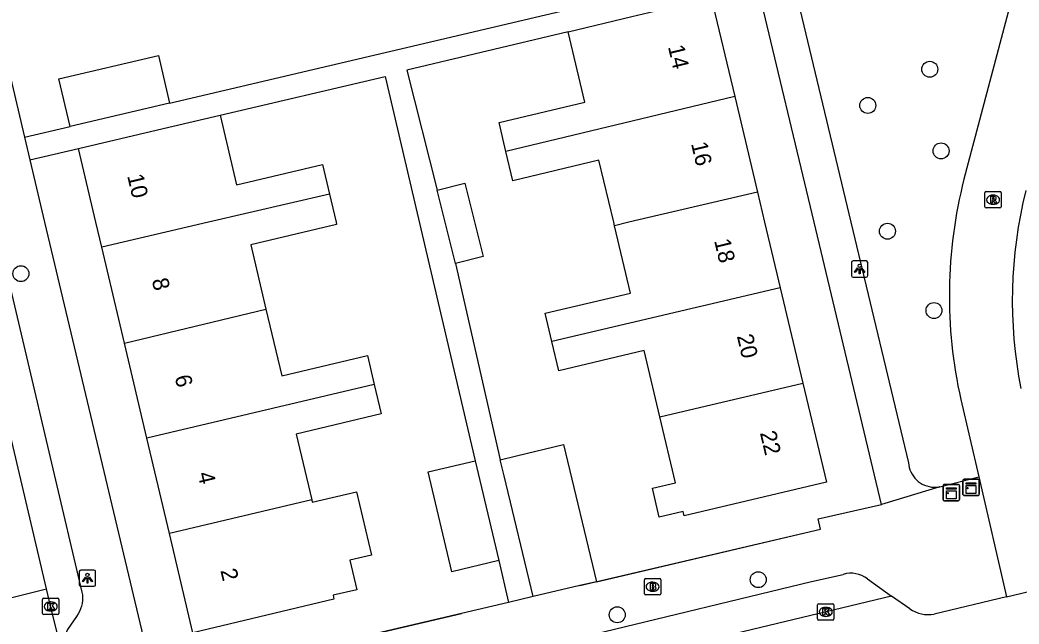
# Model space of a CAD drawing. Extents: x 158038 to 159242, y 380133 to 381214.
# Drawn here: x 158624 to 158685.3, y 380725.4 to 380762.4 of the extents above; entities that cross this region are included whole.
import ezdxf

# ---------------------------------------------------------------- set-up
doc = ezdxf.new("R2010")
doc.units = 0
for name, color, linetype in [('IMGEO_Boom', 7, 'Continuous'), ('IMGEO_Brandkraan', 7, 'Continuous'), ('IMGEO_Fietspad_open', 7, 'Continuous'), ('IMGEO_Kast', 7, 'Continuous'), ('IMGEO_Kolk', 7, 'Continuous'), ('IMGEO_Lichtpunt', 7, 'Continuous'), ('IMGEO_Muur', 7, 'Continuous'), ('IMGEO_Pand', 7, 'Continuous'), ('IMGEO_Pand_nummerreeks', 7, 'Continuous'), ('IMGEO_Rijbaan_lokaal_gesloten', 7, 'Continuous'), ('IMGEO_Rijbaan_lokaal_open', 7, 'Continuous'), ('IMGEO_Rioolput', 7, 'Continuous'), ('IMGEO_Voetpad_open', 7, 'Continuous')]:
    doc.layers.add(name, color=color, linetype=linetype)

msp = doc.modelspace()

# ---------------------------------------------------------------- linework, layer by layer
at = {"layer": 'IMGEO_Boom'}
for centre in [(158679.783, 380759.387), (158675.981, 380757.169), (158680.473, 380754.38), (158677.187, 380749.451), (158624.026, 380746.851), (158680.04, 380744.588), (158669.26, 380728.079), (158660.611, 380725.925)]:
    msp.add_circle(centre, 0.489, dxfattribs=at)
at = {"layer": 'IMGEO_Brandkraan'}
for p, q in [((158662.278, 380727.221), (158662.278, 380728.073)), ((158662.353, 380728.147), (158663.205, 380728.147)), ((158662.766, 380727.927), (158662.791, 380727.927)), ((158663.279, 380728.073), (158663.279, 380727.221)), ((158662.789, 380727.367), (158662.764, 380727.367)), ((158663.205, 380727.147), (158662.353, 380727.147))]:
    msp.add_line(p, q, dxfattribs=at)
for points in [[(158662.278, 380727.221), (158662.278, 380728.073)], [(158662.353, 380728.147), (158663.205, 380728.147)], [(158662.626, 380727.847), (158662.626, 380727.447), (158662.839, 380727.447)], [(158662.857, 380727.847), (158662.626, 380727.847)], [(158663.279, 380728.073), (158663.279, 380727.221)], [(158662.805, 380727.766), (158662.751, 380727.766), (158662.751, 380727.69)], [(158662.751, 380727.69), (158662.804, 380727.69)], [(158662.813, 380727.614), (158662.751, 380727.614), (158662.751, 380727.533)], [(158662.751, 380727.533), (158662.813, 380727.533)], [(158663.205, 380727.147), (158662.353, 380727.147)]]:
    msp.add_lwpolyline(points, dxfattribs=at)
for centre, radius, start, end in [((158662.355, 380728.071), 0.0765, 91.55205, 178.44795), ((158662.355, 380728.071), 0.0765, 91.55205, 178.44795), ((158662.861, 380727.702), 0.145, 59.4692, 91.53667), ((158663.203, 380728.071), 0.0765, 1.55205, 88.44795), ((158663.203, 380728.071), 0.0765, 1.55205, 88.44795), ((158662.806, 380727.728), 0.0379, 267.82845, 90.93552), ((158662.814, 380727.573), 0.0404, 269.87594, 90.50774), ((158662.845, 380727.698), 0.251, 268.66757, 293.53466), ((158662.886, 380727.749), 0.0922, 285.51372, 58.15012), ((158662.891, 380727.557), 0.105, 301.31148, 78.98903), ((158662.355, 380727.223), 0.0765, 181.55205, 268.44795), ((158662.355, 380727.223), 0.0765, 181.55205, 268.44795), ((158663.203, 380727.223), 0.0765, 271.55205, 358.44795), ((158663.203, 380727.223), 0.0765, 271.55205, 358.44795)]:
    msp.add_arc(centre, radius, start, end, dxfattribs=at)
for centre, major_axis, ratio, start_param, end_param in [((158662.765, 380727.647), (-0.387, 0.002), 0.722429, 4.712389, 7.853982), ((158662.79, 380727.647), (-0.39, 0.002), 0.717154, 1.570796, 4.712389)]:
    msp.add_ellipse(centre, major_axis=major_axis, ratio=ratio, start_param=start_param, end_param=end_param, dxfattribs=at)
at = {"layer": 'IMGEO_Fietspad_open'}
for points in [[(158691.914, 380790.494), (158681.877, 380752.64)], [(158681.687, 380739.13), (158682.788, 380734.39)], [(158682.788, 380734.39), (158684.497, 380727.034)]]:
    msp.add_lwpolyline(points, dxfattribs=at)
for centre, radius, start, end in [((158710.112, 380745.487), 29.127, 165.78305, 192.60548), ((158712.817, 380745.198), 27.971, 166.04245, 191.11694)]:
    msp.add_arc(centre, radius, start, end, dxfattribs=at)
at = {"layer": 'IMGEO_Kast'}
for p, q in [((158681.815, 380733.31), (158681.815, 380734.151)), ((158681.815, 380734.151), (158681.815, 380733.31)), ((158681.89, 380734.235), (158682.731, 380734.235)), ((158682.731, 380734.235), (158681.89, 380734.235)), ((158682.815, 380734.16), (158682.815, 380733.319)), ((158682.815, 380733.319), (158682.815, 380734.16)), ((158680.604, 380732.996), (158680.604, 380733.837)), ((158680.604, 380733.837), (158680.604, 380732.996)), ((158680.679, 380733.921), (158681.52, 380733.921)), ((158681.52, 380733.921), (158680.679, 380733.921)), ((158681.604, 380733.846), (158681.604, 380733.005)), ((158681.604, 380733.005), (158681.604, 380733.846)), ((158681.529, 380732.921), (158680.688, 380732.921)), ((158680.688, 380732.921), (158681.529, 380732.921)), ((158682.74, 380733.235), (158681.899, 380733.235)), ((158681.899, 380733.235), (158682.74, 380733.235))]:
    msp.add_line(p, q, dxfattribs=at)
for points in [[(158682.01, 380734.025), (158682.61, 380734.025), (158682.61, 380733.94), (158682.01, 380733.94), (158682.01, 380734.025)], [(158680.799, 380733.711), (158681.399, 380733.711), (158681.399, 380733.626), (158680.799, 380733.626), (158680.799, 380733.711)], [(158680.799, 380733.536), (158681.399, 380733.536), (158681.399, 380733.047), (158680.799, 380733.047), (158680.799, 380733.536)], [(158682.01, 380733.85), (158682.61, 380733.85), (158682.61, 380733.361), (158682.01, 380733.361), (158682.01, 380733.85)]]:
    msp.add_lwpolyline(points, dxfattribs=at)
for centre in [(158680.883, 380733.385), (158682.094, 380733.699)]:
    msp.add_circle(centre, 0.0377, dxfattribs=at)
for centre, start, end in [((158681.893, 380734.157), 92.4484, 184.28452), ((158681.893, 380734.157), 92.4484, 184.28452), ((158682.737, 380734.157), 2.4484, 94.28452), ((158682.737, 380734.157), 2.4484, 94.28452), ((158680.682, 380733.843), 92.4484, 184.28452), ((158680.682, 380733.843), 92.4484, 184.28452), ((158681.526, 380733.843), 2.4484, 94.28452), ((158681.526, 380733.843), 2.4484, 94.28452), ((158680.682, 380732.999), 182.4484, 274.28452), ((158680.682, 380732.999), 182.4484, 274.28452), ((158681.526, 380732.999), 272.4484, 4.28452), ((158681.526, 380732.999), 272.4484, 4.28452), ((158681.893, 380733.313), 182.4484, 274.28452), ((158681.893, 380733.313), 182.4484, 274.28452), ((158682.737, 380733.313), 272.4484, 4.28452), ((158682.737, 380733.313), 272.4484, 4.28452)]:
    msp.add_arc(centre, 0.0779, start, end, dxfattribs=at)
at = {"layer": 'IMGEO_Kolk'}
for p, q in [((158625.354, 380726.014), (158625.354, 380726.866)), ((158625.429, 380726.94), (158626.281, 380726.94)), ((158625.842, 380726.72), (158625.867, 380726.72)), ((158626.355, 380726.866), (158626.355, 380726.014)), ((158625.865, 380726.16), (158625.84, 380726.16)), ((158672.902, 380725.677), (158672.902, 380726.529)), ((158672.977, 380726.603), (158673.829, 380726.603)), ((158673.39, 380726.383), (158673.415, 380726.383)), ((158673.903, 380726.529), (158673.903, 380725.677)), ((158626.281, 380725.94), (158625.429, 380725.94)), ((158673.829, 380725.603), (158672.977, 380725.603)), ((158673.413, 380725.823), (158673.388, 380725.823))]:
    msp.add_line(p, q, dxfattribs=at)
for points in [[(158625.354, 380726.014), (158625.354, 380726.866)], [(158625.429, 380726.94), (158626.281, 380726.94)], [(158625.675, 380726.64), (158625.798, 380726.64), (158625.798, 380726.489), (158625.928, 380726.64), (158626.092, 380726.64), (158625.946, 380726.489), (158626.099, 380726.24), (158625.947, 380726.24), (158625.862, 380726.404), (158625.798, 380726.337), (158625.798, 380726.24), (158625.675, 380726.24), (158625.675, 380726.64)], [(158626.355, 380726.866), (158626.355, 380726.014)], [(158672.902, 380725.677), (158672.902, 380726.529)], [(158672.977, 380726.603), (158673.829, 380726.603)], [(158673.223, 380726.303), (158673.346, 380726.303), (158673.346, 380726.152), (158673.476, 380726.303), (158673.64, 380726.303), (158673.494, 380726.152), (158673.647, 380725.903), (158673.495, 380725.903), (158673.41, 380726.067), (158673.346, 380726), (158673.346, 380725.903), (158673.223, 380725.903), (158673.223, 380726.303)], [(158673.903, 380726.529), (158673.903, 380725.677)], [(158626.281, 380725.94), (158625.429, 380725.94)], [(158673.829, 380725.603), (158672.977, 380725.603)]]:
    msp.add_lwpolyline(points, dxfattribs=at)
for centre, start, end in [((158625.431, 380726.864), 91.55205, 178.44795), ((158625.431, 380726.864), 91.55205, 178.44795), ((158626.279, 380726.864), 1.55205, 88.44795), ((158626.279, 380726.864), 1.55205, 88.44795), ((158625.431, 380726.016), 181.55205, 268.44795), ((158625.431, 380726.016), 181.55205, 268.44795), ((158626.279, 380726.016), 271.55205, 358.44795), ((158626.279, 380726.016), 271.55205, 358.44795), ((158672.979, 380726.527), 91.55205, 178.44795), ((158672.979, 380726.527), 91.55205, 178.44795), ((158673.827, 380726.527), 1.55205, 88.44795), ((158673.827, 380726.527), 1.55205, 88.44795), ((158672.979, 380725.679), 181.55205, 268.44795), ((158672.979, 380725.679), 181.55205, 268.44795), ((158673.827, 380725.679), 271.55205, 358.44795), ((158673.827, 380725.679), 271.55205, 358.44795)]:
    msp.add_arc(centre, 0.0765, start, end, dxfattribs=at)
for centre, major_axis, ratio, start_param, end_param in [((158625.841, 380726.44), (-0.387, 0.002), 0.722429, 4.712389, 7.853982), ((158625.866, 380726.44), (-0.39, 0.002), 0.717154, 1.570796, 4.712389), ((158673.389, 380726.103), (-0.387, 0.002), 0.722429, 4.712389, 7.853982), ((158673.414, 380726.103), (-0.39, 0.002), 0.717154, 1.570796, 4.712389)]:
    msp.add_ellipse(centre, major_axis=major_axis, ratio=ratio, start_param=start_param, end_param=end_param, dxfattribs=at)
at = {"layer": 'IMGEO_Lichtpunt'}
for p, q in [((158674.98, 380747.538), (158674.98, 380746.731)), ((158674.98, 380747.538), (158674.98, 380746.731)), ((158675.882, 380747.633), (158675.074, 380747.633)), ((158675.882, 380747.633), (158675.074, 380747.633)), ((158675.976, 380746.731), (158675.976, 380747.538)), ((158675.976, 380746.731), (158675.976, 380747.538)), ((158675.074, 380746.637), (158675.882, 380746.637)), ((158675.074, 380746.637), (158675.882, 380746.637)), ((158627.609, 380728.575), (158627.609, 380727.768)), ((158627.609, 380728.575), (158627.609, 380727.768)), ((158628.511, 380728.67), (158627.703, 380728.67)), ((158628.511, 380728.67), (158627.703, 380728.67)), ((158628.605, 380727.768), (158628.605, 380728.575)), ((158628.605, 380727.768), (158628.605, 380728.575)), ((158627.703, 380727.674), (158628.511, 380727.674)), ((158627.703, 380727.674), (158628.511, 380727.674))]:
    msp.add_line(p, q, dxfattribs=at)
for points in [[(158675.354, 380747.202), (158675.393, 380747.174), (158675.205, 380746.912), (158675.167, 380746.939), (158675.354, 380747.202)], [(158675.456, 380747.154), (158675.503, 380747.154), (158675.503, 380746.832), (158675.456, 380746.832), (158675.456, 380747.154)], [(158675.566, 380747.174), (158675.604, 380747.201), (158675.791, 380746.939), (158675.752, 380746.911), (158675.566, 380747.174)], [(158627.983, 380728.239), (158628.022, 380728.211), (158627.834, 380727.949), (158627.796, 380727.976), (158627.983, 380728.239)], [(158628.085, 380728.191), (158628.132, 380728.191), (158628.132, 380727.869), (158628.085, 380727.869), (158628.085, 380728.191)], [(158628.195, 380728.211), (158628.233, 380728.238), (158628.42, 380727.976), (158628.381, 380727.948), (158628.195, 380728.211)]]:
    msp.add_lwpolyline(points, dxfattribs=at)
for centre in [(158675.479, 380747.336), (158628.108, 380728.373)]:
    msp.add_circle(centre, 0.0994, dxfattribs=at)
for centre, start, end in [((158675.074, 380747.538), 90, 180), ((158675.074, 380747.538), 90, 180), ((158675.882, 380747.538), 0, 90), ((158675.882, 380747.538), 0, 90), ((158675.074, 380746.731), 180, 270), ((158675.074, 380746.731), 180, 270), ((158675.882, 380746.731), 270, 0), ((158675.882, 380746.731), 270, 360), ((158627.703, 380728.575), 90, 180), ((158627.703, 380728.575), 90, 180), ((158628.511, 380728.575), 0, 90), ((158628.511, 380728.575), 0, 90), ((158627.703, 380727.768), 180, 270), ((158627.703, 380727.768), 180, 270), ((158628.511, 380727.768), 270, 0), ((158628.511, 380727.768), 270, 360)]:
    msp.add_arc(centre, 0.0946, start, end, dxfattribs=at)
at = {"layer": 'IMGEO_Muur'}
for points in [[(158658.308, 380727.713), (158673.077, 380731.178)], [(158641.632, 380723.796), (158651.055, 380726.009)]]:
    msp.add_lwpolyline(points, dxfattribs=at)
at = {"layer": 'IMGEO_Pand'}
for points in [[(158657.602, 380761.691), (158661.506, 380762.624), (158666.369, 380763.785)], [(158666.369, 380763.785), (158667.815, 380757.714)], [(158653.779, 380754.347), (158653.357, 380756.114), (158658.626, 380757.371), (158657.602, 380761.691)], [(158627.044, 380755.876), (158626.355, 380758.805), (158632.463, 380760.241), (158633.152, 380757.312)], [(158633.152, 380757.312), (158627.044, 380755.876)], [(158667.815, 380757.714), (158653.779, 380754.347)], [(158667.815, 380757.714), (158669.215, 380751.84)], [(158627.557, 380754.53), (158632.414, 380755.671), (158636.257, 380756.574)], [(158636.257, 380756.574), (158637.26, 380752.308), (158642.529, 380753.547), (158642.958, 380751.722)], [(158628.987, 380748.477), (158628.627, 380750), (158627.557, 380754.53)], [(158660.441, 380749.791), (158660.391, 380750), (158659.485, 380753.803), (158654.21, 380752.543), (158653.779, 380754.347)], [(158649.557, 380751.964), (158651.258, 380752.399), (158652.391, 380747.903), (158650.69, 380747.468)], [(158650.69, 380747.468), (158649.557, 380751.964)], [(158669.215, 380751.84), (158661.329, 380750), (158660.441, 380749.791)], [(158669.215, 380751.84), (158669.653, 380750), (158670.609, 380745.985)], [(158642.958, 380751.722), (158635.545, 380750), (158628.987, 380748.477)], [(158642.958, 380751.722), (158643.363, 380750), (158643.395, 380749.863), (158638.131, 380748.624), (158639.062, 380744.683)], [(158656.594, 380742.694), (158656.184, 380744.42), (158661.424, 380745.664), (158660.441, 380749.791)], [(158630.379, 380742.58), (158628.987, 380748.477)], [(158670.609, 380745.985), (158656.594, 380742.694)], [(158670.609, 380745.985), (158672.004, 380740.13)], [(158630.379, 380742.58), (158639.062, 380744.683)], [(158639.062, 380744.683), (158640.029, 380740.591), (158645.288, 380741.834), (158645.707, 380740.062)], [(158631.753, 380736.761), (158630.379, 380742.58)], [(158663.223, 380738.078), (158662.259, 380742.138), (158657.022, 380740.894), (158656.594, 380742.694)], [(158672.004, 380740.13), (158673.447, 380734.071), (158664.719, 380731.999), (158664.655, 380732.269), (158663.184, 380731.919), (158662.765, 380733.684), (158664.186, 380734.021), (158663.223, 380738.078)], [(158663.223, 380738.078), (158672.004, 380740.13)], [(158645.707, 380740.062), (158631.753, 380736.761)], [(158645.707, 380740.062), (158646.136, 380738.248), (158640.912, 380737.013), (158641.865, 380732.984)], [(158633.134, 380730.912), (158631.753, 380736.761)], [(158653.428, 380735.432), (158654.421, 380735.673), (158657.309, 380736.372), (158659.347, 380727.957)], [(158653.341, 380729.248), (158650.454, 380728.57), (158649.015, 380734.699), (158651.902, 380735.377)], [(158651.902, 380735.377), (158653.341, 380729.248)], [(158655.46, 380727.044), (158653.664, 380734.459), (158653.428, 380735.432)], [(158641.865, 380732.984), (158641.901, 380732.83), (158644.618, 380733.469), (158645.528, 380729.592), (158644.208, 380729.282), (158644.637, 380727.467), (158643.174, 380727.121), (158643.232, 380726.876), (158634.571, 380724.828), (158633.134, 380730.912)], [(158641.865, 380732.984), (158633.134, 380730.912)], [(158659.347, 380727.957), (158658.308, 380727.713), (158655.46, 380727.044)]]:
    msp.add_lwpolyline(points, dxfattribs=at)
at = {"layer": 'IMGEO_Rijbaan_lokaal_gesloten'}
for points in [[(158684.497, 380727.034), (158687.897, 380727.847)], [(158618.975, 380725.857), (158625.599, 380727.516)], [(158626.597, 380723.434), (158625.847, 380726.467), (158625.599, 380727.516)], [(158677.444, 380727.07), (158653.812, 380721.407), (158637.203, 380717.466)], [(158678.552, 380726.287), (158677.444, 380727.07)], [(158684.497, 380727.034), (158680.059, 380725.973)]]:
    msp.add_lwpolyline(points, dxfattribs=at)
msp.add_arc((158679.687, 380727.96), 2.021, 235.84574, 280.61464, dxfattribs=at)
at = {"layer": 'IMGEO_Rijbaan_lokaal_open'}
msp.add_lwpolyline([(158625.599, 380727.516), (158621.401, 380745.287), (158620.294, 380750), (158616.461, 380766.319), (158613.34, 380779.174)], dxfattribs=at)
at = {"layer": 'IMGEO_Rioolput'}
for p, q in [((158683.162, 380750.96), (158683.162, 380751.812)), ((158683.237, 380751.886), (158684.089, 380751.886)), ((158684.163, 380751.812), (158684.163, 380750.96)), ((158683.65, 380751.666), (158683.675, 380751.666)), ((158684.089, 380750.886), (158683.237, 380750.886)), ((158683.673, 380751.106), (158683.648, 380751.106))]:
    msp.add_line(p, q, dxfattribs=at)
for points in [[(158683.162, 380750.96), (158683.162, 380751.812)], [(158683.237, 380751.886), (158684.089, 380751.886)], [(158684.163, 380751.812), (158684.163, 380750.96)], [(158683.751, 380751.584), (158683.499, 380751.586), (158683.499, 380751.186)], [(158683.499, 380751.186), (158683.623, 380751.186), (158683.623, 380751.348), (158683.634, 380751.348)], [(158683.677, 380751.505), (158683.623, 380751.505), (158683.623, 380751.424)], [(158683.623, 380751.424), (158683.675, 380751.424)], [(158683.681, 380751.319), (158683.752, 380751.186), (158683.892, 380751.186), (158683.827, 380751.312)], [(158684.089, 380750.886), (158683.237, 380750.886)]]:
    msp.add_lwpolyline(points, dxfattribs=at)
for centre, radius, start, end in [((158683.239, 380751.81), 0.0765, 91.55205, 178.44795), ((158683.239, 380751.81), 0.0765, 91.55205, 178.44795), ((158684.087, 380751.81), 0.0765, 1.55205, 88.44795), ((158684.087, 380751.81), 0.0765, 1.55205, 88.44795), ((158683.633, 380751.295), 0.0533, 26.02933, 88.69889), ((158683.659, 380751.613), 0.19, 274.7715, 282.96867), ((158683.683, 380751.409), 0.0964, 77.00612, 93.18647), ((158683.697, 380751.466), 0.0378, 276.66336, 79.67722), ((158683.75, 380751.474), 0.109, 350.36119, 89.41601), ((158683.748, 380751.474), 0.112, 277.58423, 350.98172), ((158683.732, 380751.259), 0.108, 29.51342, 73.79051), ((158683.239, 380750.962), 0.0765, 181.55205, 268.44795), ((158683.239, 380750.962), 0.0765, 181.55205, 268.44795), ((158684.087, 380750.962), 0.0765, 271.55205, 358.44795), ((158684.087, 380750.962), 0.0765, 271.55205, 358.44795)]:
    msp.add_arc(centre, radius, start, end, dxfattribs=at)
for centre, major_axis, ratio, start_param, end_param in [((158683.649, 380751.386), (-0.387, 0.002), 0.722429, 4.712389, 7.853982), ((158683.674, 380751.386), (-0.39, 0.002), 0.717154, 1.570796, 4.712389)]:
    msp.add_ellipse(centre, major_axis=major_axis, ratio=ratio, start_param=start_param, end_param=end_param, dxfattribs=at)
at = {"layer": 'IMGEO_Voetpad_open'}
for points in [[(158618.173, 380781.048), (158624.245, 380755.218)], [(158613.34, 380779.174), (158615.415, 380779.644), (158620.656, 380757.457), (158621.53, 380753.756), (158622.417, 380750), (158627.774, 380727.324), (158627.799, 380727.151), (158627.808, 380726.976), (158627.801, 380726.802), (158627.779, 380726.628), (158627.741, 380726.458), (158627.689, 380726.291), (158627.621, 380726.129), (158627.54, 380725.975), (158627.445, 380725.828), (158626.88, 380725.02), (158626.769, 380724.731), (158626.684, 380724.433), (158626.626, 380724.129), (158626.596, 380723.821), (158626.593, 380723.512), (158626.597, 380723.434)], [(158670.193, 380769.838), (158672.055, 380762.058), (158674.94, 380750), (158678.469, 380735.251), (158678.488, 380735.105), (158678.521, 380734.961), (158678.566, 380734.82), (158678.624, 380734.685), (158678.693, 380734.554), (158678.774, 380734.431), (158678.866, 380734.315), (158678.967, 380734.208), (158679.078, 380734.111), (158679.197, 380734.023), (158679.323, 380733.947), (158679.456, 380733.882), (158679.593, 380733.829), (158679.735, 380733.789), (158679.88, 380733.762), (158680.027, 380733.748), (158680.175, 380733.747), (158680.322, 380733.759), (158680.401, 380733.771)], [(158633.152, 380757.312), (158656.209, 380762.733), (158668.932, 380765.724)], [(158676.826, 380732.7), (158672.691, 380750), (158669.232, 380764.469)], [(158657.602, 380761.691), (158647.702, 380759.325), (158649.557, 380751.964)], [(158636.257, 380756.574), (158646.366, 380758.949), (158651.902, 380735.377)], [(158624.245, 380755.218), (158627.044, 380755.876)], [(158624.245, 380755.218), (158624.571, 380753.829)], [(158624.571, 380753.829), (158627.557, 380754.53)], [(158624.571, 380753.829), (158625.471, 380750), (158631.622, 380724.15)], [(158650.69, 380747.468), (158653.428, 380735.432)], [(158680.401, 380733.771), (158682.788, 380734.39)], [(158680.401, 380733.771), (158676.826, 380732.7)], [(158659.347, 380727.957), (158673.077, 380731.178), (158672.928, 380731.803), (158676.826, 380732.7)], [(158653.341, 380729.248), (158653.942, 380726.687)], [(158640.223, 380720.27), (158651.834, 380723.01), (158659.175, 380724.742), (158672.524, 380727.961), (158674.479, 380728.406)], [(158675.955, 380728.122), (158677.444, 380727.07)], [(158653.942, 380726.687), (158651.055, 380726.009), (158641.632, 380723.796), (158641.525, 380724.316), (158633.943, 380722.518)], [(158655.46, 380727.044), (158653.942, 380726.687)]]:
    msp.add_lwpolyline(points, dxfattribs=at)
msp.add_arc((158674.943, 380726.842), 1.632, 51.68484, 106.53259, dxfattribs=at)

# ---------------------------------------------------------------- texts
at = {"layer": 'IMGEO_Pand_nummerreeks'}
for s, rotation, p in [('14', 283.39841, (158663.716, 380760.769)), ('16', 283.39841, (158665.131, 380754.826)), ('10', 283.28674, (158630.542, 380752.852)), ('18', 283.39841, (158666.548, 380748.88)), ('8', 283.28674, (158632.052, 380746.463)), ('20', 283.39841, (158667.943, 380743.025)), ('6', 283.28674, (158633.453, 380740.526)), ('22', 283.39841, (158669.356, 380737.088)), ('4', 283.28674, (158634.856, 380734.586)), ('2', 283.28674, (158636.259, 380728.648))]:
    msp.add_text(s, height=1, rotation=rotation, dxfattribs=at).set_placement(p)

doc.saveas('drawing.dxf')
